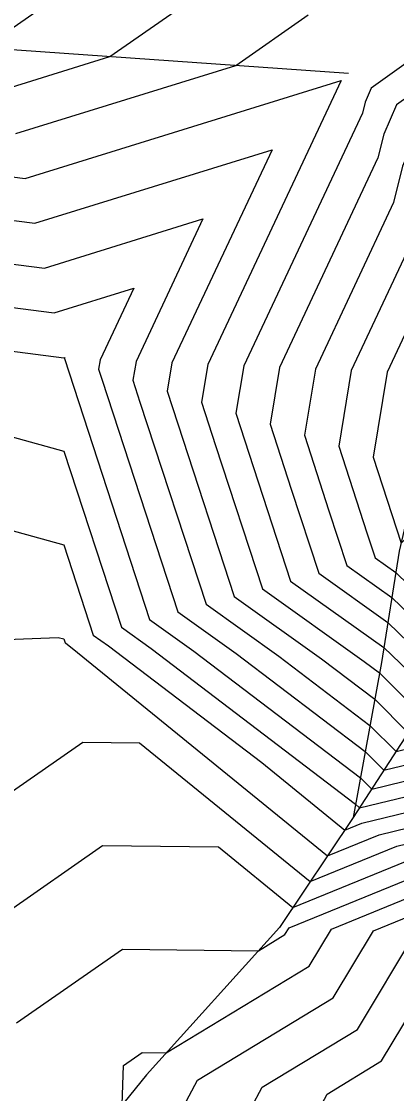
# Model space of a CAD drawing. Extents: x 2188792 to 2191981, y 386090 to 389710.
# Drawn here: x 2190238.64 to 2190251.83, y 387824.37 to 387862.01 of the extents above; entities that cross this region are included whole.
import ezdxf

# ---------------------------------------------------------------- set-up
doc = ezdxf.new("R2010")
doc.units = 0
for name, color, linetype in [('DTM Contours Major', 7, 'Continuous'), ('DTM Contours Minor', 7, 'Continuous'), ('Exist DTM QL2 LIDAR Elevation Point', 7, 'Continuous'), ('PH Exist DTM Breakline', 7, 'Continuous')]:
    doc.layers.add(name, color=color, linetype=linetype)

msp = doc.modelspace()

# ---------------------------------------------------------------- linework, layer by layer
at = {"layer": 'DTM Contours Major'}
for points in [[(2190237.455, 387808.28), (2190241.305, 387812.487), (2190242.123, 387814.465), (2190244.353, 387818.496), (2190245.555, 387821.691), (2190247.103, 387824.596), (2190250.451, 387826.624), (2190252.505, 387830.036), (2190254.929, 387831.023), (2190256.101, 387831.307), (2190259.034, 387833.42), (2190261.126, 387835.152), (2190261.816, 387835.92), (2190266.182, 387840.924), (2190267.353, 387842.228), (2190271.103, 387846.513), (2190272.933, 387849.223), (2190272.575, 387850.981), (2190275.77, 387856.104), (2190290.99, 387874.342)], [(2190230.942, 387829.859), (2190240.795, 387836.71), (2190242.787, 387836.687), (2190248.788, 387831.81), (2190251.836, 387833.052), (2190255.106, 387833.844), (2190259.022, 387836.667), (2190260.324, 387838.266), (2190265.121, 387843.2), (2190265.75, 387843.884), (2190268.546, 387846.724), (2190270.813, 387849.315), (2190271.075, 387849.702), (2190270.539, 387852.334), (2190275.323, 387860.003), (2190286.446, 387873.332)], [(2190258.437, 387863.79), (2190251.827, 387859.084), (2190251.377, 387858.051), (2190251.173, 387857.218), (2190247.712, 387849.859), (2190247.383, 387847.871), (2190248.121, 387845.589), (2190249.088, 387842.634), (2190251.516, 387840.906), (2190252.998, 387839.483), (2190258.293, 387845.42), (2190258.627, 387845.83), (2190258.647, 387845.85), (2190265.357, 387853.143), (2190265.558, 387853.347), (2190266.521, 387854.769), (2190266.466, 387855.039), (2190274.427, 387867.802)], [(2190238.096, 387859.646), (2190241.741, 387860.773), (2190247.148, 387864.534)], [(2190231.96, 387852.78), (2190239.788, 387851.779), (2190242.59, 387852.645), (2190241.407, 387850.13), (2190241.352, 387849.796), (2190241.476, 387849.411), (2190244.136, 387841.28), (2190246.192, 387839.816), (2190250.722, 387836.375), (2190251.38, 387835.719), (2190254.11, 387836.381), (2190255.932, 387837.694), (2190259.475, 387842.048), (2190261.884, 387844.525), (2190265.554, 387848.514), (2190268.398, 387851.402), (2190268.836, 387852.049), (2190268.503, 387853.686), (2190274.875, 387863.903)]]:
    msp.add_lwpolyline(points, dxfattribs=at)
at = {"layer": 'DTM Contours Minor'}
for points in [[(2190236.474, 387809.393), (2190239.418, 387812.609), (2190240.809, 387815.974), (2190242.3, 387818.669), (2190244.142, 387823.56), (2190244.822, 387824.839), (2190249.602, 387827.733), (2190251.02, 387830.088), (2190254.31, 387831.429), (2190255.902, 387831.814), (2190259.884, 387834.684), (2190260.979, 387835.59), (2190261.339, 387835.991), (2190266.083, 387841.429), (2190266.959, 387842.404), (2190271.045, 387847.074), (2190272.562, 387849.319), (2190272.168, 387851.252), (2190275.681, 387856.884), (2190290.081, 387874.14)], [(2190237.531, 387812.732), (2190239.496, 387817.484), (2190240.247, 387818.842), (2190242.183, 387823.983), (2190242.224, 387825.351), (2190242.882, 387825.808), (2190243.726, 387825.798), (2190248.752, 387828.843), (2190249.534, 387830.141), (2190253.692, 387831.834), (2190255.703, 387832.322), (2190260.734, 387835.947), (2190260.831, 387836.028), (2190260.862, 387836.063), (2190265.984, 387841.934), (2190266.565, 387842.58), (2190270.987, 387847.634), (2190272.19, 387849.415), (2190271.761, 387851.522), (2190275.591, 387857.664), (2190289.172, 387873.938)], [(2190238.464, 387826.854), (2190242.186, 387829.442), (2190246.968, 387829.386), (2190247.903, 387829.952), (2190248.049, 387830.193), (2190253.073, 387832.24), (2190255.504, 387832.829), (2190260.258, 387836.256), (2190260.663, 387836.753), (2190263.221, 387839.384), (2190265.886, 387842.439), (2190266.171, 387842.756), (2190270.929, 387848.194), (2190271.818, 387849.511), (2190271.354, 387851.793), (2190275.502, 387858.443), (2190288.263, 387873.736)], [(2190234.703, 387828.356), (2190241.491, 387833.076), (2190245.565, 387833.028), (2190248.179, 387830.904), (2190252.455, 387832.646), (2190255.305, 387833.337), (2190259.64, 387836.461), (2190260.493, 387837.509), (2190265.768, 387842.935), (2190265.789, 387842.958), (2190265.884, 387843.054), (2190270.871, 387848.755), (2190271.446, 387849.606), (2190270.946, 387852.063), (2190275.412, 387859.223), (2190287.354, 387873.534)], [(2190234.764, 387840.184), (2190239.93, 387840.385), (2190240.13, 387840.33), (2190240.174, 387840.196), (2190240.196, 387840.18), (2190240.423, 387840.008), (2190249.398, 387832.716), (2190251.218, 387833.457), (2190254.907, 387834.351), (2190258.404, 387836.872), (2190260.154, 387839.022), (2190264.473, 387843.465), (2190265.711, 387844.81), (2190270.67, 387849.847), (2190270.688, 387849.873), (2190270.132, 387852.604), (2190275.233, 387860.783), (2190285.537, 387873.13)], [(2190235.375, 387844.94), (2190240.13, 387843.629), (2190241.164, 387840.467), (2190241.695, 387840.089), (2190247.086, 387835.995), (2190250.007, 387833.622), (2190250.599, 387833.863), (2190254.707, 387834.859), (2190257.786, 387837.077), (2190259.984, 387839.779), (2190263.826, 387843.73), (2190265.672, 387845.736), (2190270.102, 387850.236), (2190270.225, 387850.417), (2190269.725, 387852.875), (2190275.144, 387861.563), (2190284.628, 387872.928)], [(2190238.436, 387807.167), (2190243.192, 387812.364), (2190243.437, 387812.956), (2190246.405, 387818.323), (2190246.969, 387819.821), (2190249.384, 387824.354), (2190251.3, 387825.515), (2190253.991, 387829.983), (2190255.547, 387830.617), (2190256.3, 387830.8), (2190258.184, 387832.157), (2190261.274, 387834.714), (2190262.292, 387835.848), (2190266.28, 387840.419), (2190267.747, 387842.051), (2190271.161, 387845.953), (2190273.305, 387849.128), (2190272.983, 387850.711), (2190275.86, 387855.324), (2190290.209, 387872.519)], [(2190271.585, 387869.496), (2190254.511, 387857.338), (2190253.35, 387854.671), (2190252.822, 387852.519), (2190251.494, 387849.696), (2190251.002, 387846.716), (2190251.982, 387843.687), (2190254.429, 387846.106), (2190255.695, 387848.15), (2190256.697, 387849.038), (2190258.164, 387850.201), (2190262.031, 387854.275), (2190262.974, 387855.308), (2190272.32, 387867.194)], [(2190267.202, 387867.594), (2190253.617, 387857.92), (2190252.692, 387855.798), (2190252.272, 387854.086), (2190250.233, 387849.75), (2190249.796, 387847.101), (2190250.78, 387844.061), (2190251.069, 387843.175), (2190251.796, 387842.658), (2190252.24, 387842.232), (2190253.954, 387844.153), (2190255.846, 387846.023), (2190256.684, 387847.376), (2190257.347, 387847.964), (2190258.318, 387848.734), (2190263.295, 387853.977), (2190264.508, 387855.307), (2190269.215, 387861.293), (2190274.248, 387869.362)], [(2190262.819, 387865.692), (2190252.722, 387858.502), (2190252.035, 387856.925), (2190251.723, 387855.652), (2190248.972, 387849.805), (2190248.59, 387847.486), (2190249.45, 387844.825), (2190250.079, 387842.905), (2190251.656, 387841.782), (2190252.619, 387840.857), (2190256.337, 387845.026), (2190257.262, 387845.941), (2190257.672, 387846.603), (2190257.997, 387846.89), (2190258.472, 387847.267), (2190264.559, 387853.679), (2190266.043, 387855.306), (2190266.11, 387855.391), (2190274.338, 387868.582)], [(2190238.073, 387861.611), (2190245.573, 387866.828)], [(2190251.339, 387862.776), (2190254.054, 387861.889), (2190250.932, 387859.666), (2190250.72, 387859.178), (2190250.623, 387858.784), (2190246.451, 387849.913), (2190246.177, 387848.256), (2190246.792, 387846.354), (2190248.098, 387842.363), (2190251.375, 387840.03), (2190252.525, 387838.925), (2190253.095, 387838.358), (2190253.314, 387838.411), (2190253.46, 387838.516), (2190258.796, 387845.073), (2190259.294, 387845.585), (2190265.397, 387852.217), (2190266.126, 387852.958), (2190266.984, 387854.225), (2190266.874, 387854.768), (2190274.517, 387867.022)], [(2190234.931, 387856.99), (2190238.773, 387856.499), (2190249.876, 387859.931), (2190245.19, 387849.968), (2190244.971, 387848.641), (2190245.463, 387847.118), (2190247.107, 387842.092), (2190250.689, 387839.542), (2190251.224, 387839.136), (2190252.666, 387837.698), (2190253.513, 387837.903), (2190254.078, 387838.31), (2190258.966, 387844.317), (2190259.942, 387845.32), (2190265.436, 387851.291), (2190266.694, 387852.569), (2190267.447, 387853.681), (2190267.281, 387854.498), (2190274.606, 387866.242)], [(2190233.941, 387855.587), (2190239.111, 387854.926), (2190247.447, 387857.502), (2190243.929, 387850.022), (2190243.764, 387849.026), (2190244.134, 387847.883), (2190246.117, 387841.821), (2190249.19, 387839.633), (2190251.057, 387838.216), (2190252.238, 387837.039), (2190253.712, 387837.396), (2190254.696, 387838.105), (2190259.136, 387843.561), (2190260.589, 387845.055), (2190265.475, 387850.365), (2190267.262, 387852.18), (2190267.91, 387853.137), (2190267.688, 387854.227), (2190274.696, 387865.463)], [(2190232.951, 387854.183), (2190239.449, 387853.352), (2190245.018, 387855.074), (2190242.668, 387850.076), (2190242.558, 387849.411), (2190242.805, 387848.647), (2190245.126, 387841.55), (2190247.691, 387839.725), (2190250.89, 387837.295), (2190251.809, 387836.379), (2190253.911, 387836.889), (2190255.314, 387837.899), (2190259.305, 387842.804), (2190261.236, 387844.79), (2190265.514, 387849.439), (2190267.83, 387851.791), (2190268.373, 387852.593), (2190268.095, 387853.957), (2190274.785, 387864.683)], [(2190230.97, 387851.376), (2190240.126, 387850.205), (2190240.161, 387850.216), (2190240.146, 387850.185), (2190240.145, 387850.181), (2190240.147, 387850.176), (2190243.145, 387841.009), (2190244.693, 387839.907), (2190250.555, 387835.455), (2190250.951, 387835.06), (2190254.309, 387835.874), (2190256.55, 387837.488), (2190259.645, 387841.291), (2190262.531, 387844.26), (2190265.593, 387847.588), (2190268.966, 387851.013), (2190269.299, 387851.505), (2190268.91, 387853.416), (2190274.965, 387863.123)], [(2190230.82, 387849.495), (2190240.13, 387846.928), (2190242.155, 387840.738), (2190243.194, 387839.998), (2190250.387, 387834.535), (2190250.523, 387834.4), (2190254.508, 387835.366), (2190257.168, 387837.283), (2190259.815, 387840.535), (2190263.178, 387843.995), (2190265.632, 387846.662), (2190269.534, 387850.624), (2190269.762, 387850.961), (2190269.317, 387853.145), (2190275.054, 387862.343)], [(2190238.435, 387858.073), (2190246.169, 387860.463), (2190248.722, 387862.24)]]:
    msp.add_lwpolyline(points, dxfattribs=at)
at = {"layer": 'Exist DTM QL2 LIDAR Elevation Point'}
for p, q in [((2190240.13, 387850.185), (2190240.13, 387850.185)), ((2190240.13, 387840.184), (2190240.13, 387840.184))]:
    msp.add_line(p, q, dxfattribs=at)
at = {"layer": 'PH Exist DTM Breakline'}
for points in [[(2190250.131, 387860.186), (2190237.795, 387861.048), (2190228.525, 387861.198), (2190219.256, 387861.347), (2190211.618, 387861.301), (2190202.92, 387860.574), (2190197.762, 387859.471)], [(2190257.629, 387855.312), (2190255.033, 387851.787), (2190253.849, 387849.595), (2190252.578, 387846.213), (2190251.916, 387843.407), (2190251.291, 387839.506), (2190250.301, 387834.059)], [(2190253.244, 387838.588), (2190250.301, 387834.059), (2190247.709, 387830.205), (2190243.031, 387825.029), (2190238.16, 387819.018), (2190233.288, 387813.008), (2190229.24, 387807.133), (2190225.191, 387801.258), (2190221.143, 387795.384), (2190216.339, 387787.434), (2190211.536, 387779.485), (2190205.619, 387771.686), (2190199.702, 387763.888), (2190193.786, 387756.089)]]:
    msp.add_lwpolyline(points, dxfattribs=at)

doc.saveas('drawing.dxf')
